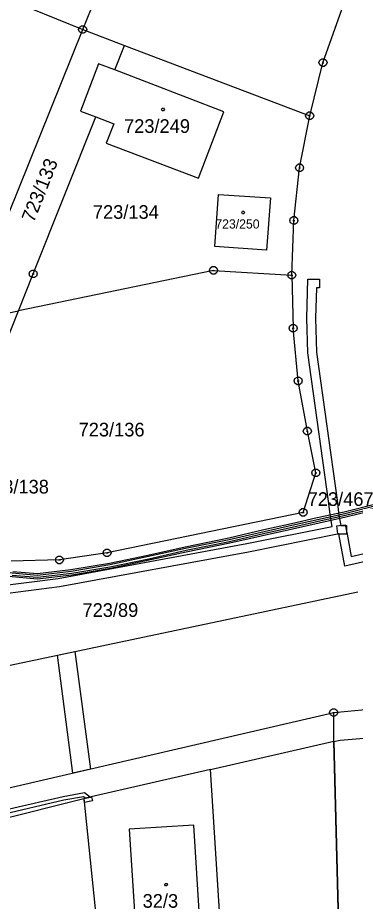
# Model space of a CAD drawing. Extents: x -759060 to -757386, y -1172273 to -1170948.
# Drawn here: x -757617.8 to -757575.7, y -1171174 to -1171063.9 of the extents above; entities that cross this region are included whole.
import ezdxf

# ---------------------------------------------------------------- set-up
doc = ezdxf.new("R2010")
doc.units = 0
for name, color, linetype in [('Vrstva 1', 7, 'Continuous'), ('Vrstva 11', 7, 'Continuous'), ('Vrstva 12', 7, 'Continuous'), ('Vrstva 13', 7, 'Continuous'), ('Vrstva 2', 7, 'Continuous'), ('Vrstva 5', 7, 'Continuous'), ('Vrstva 7', 7, 'Continuous'), ('Vrstva 8', 7, 'Continuous')]:
    doc.layers.add(name, color=color, linetype=linetype)

msp = doc.modelspace()

# ---------------------------------------------------------------- linework, layer by layer
at = {"layer": 'Vrstva 1'}
for p, q in [((-757641.59, -1171052.34), (-757609.68, -1171065.38)), ((-757609.68, -1171065.38), (-757607.64, -1171060.33)), ((-757579.73, -1171069.51), (-757577.4, -1171062.9)), ((-757622.58, -1171097.42), (-757609.68, -1171065.38)), ((-757609.68, -1171065.38), (-757604.46, -1171067.36)), ((-757605.68, -1171070.42), (-757604.46, -1171067.36)), ((-757604.46, -1171067.36), (-757581.39, -1171076.13)), ((-757607.71, -1171069.64), (-757609.95, -1171075.54)), ((-757605.68, -1171070.42), (-757607.71, -1171069.64)), ((-757581.39, -1171076.13), (-757579.73, -1171069.51)), ((-757592.09, -1171075.62), (-757605.68, -1171070.42)), ((-757609.95, -1171075.54), (-757608.03, -1171076.28)), ((-757595.24, -1171083.91), (-757592.09, -1171075.62)), ((-757615.85, -1171095.84), (-757608.03, -1171076.28)), ((-757608.03, -1171076.28), (-757605.82, -1171077.13)), ((-757582.64, -1171082.61), (-757581.39, -1171076.13)), ((-757605.82, -1171077.13), (-757606.75, -1171079.55)), ((-757606.75, -1171079.55), (-757595.24, -1171083.91)), ((-757583.35, -1171089.17), (-757582.64, -1171082.61)), ((-757593.22, -1171092.42), (-757592.76, -1171085.93)), ((-757592.76, -1171085.93), (-757586.26, -1171086.35)), ((-757586.26, -1171086.35), (-757586.76, -1171092.86)), ((-757583.62, -1171096.01), (-757583.35, -1171089.17)), ((-757586.76, -1171092.86), (-757593.22, -1171092.42)), ((-757593.38, -1171095.4), (-757617.67, -1171100.42)), ((-757593.38, -1171095.4), (-757583.62, -1171096.01)), ((-757617.67, -1171100.42), (-757615.85, -1171095.84)), ((-757583.62, -1171096.01), (-757583.45, -1171102.61)), ((-757627.95, -1171126.12), (-757617.67, -1171100.42)), ((-757624.34, -1171101.79), (-757617.67, -1171100.42)), ((-757582.81, -1171109.18), (-757583.45, -1171102.61)), ((-757581.68, -1171115.43), (-757582.81, -1171109.18)), ((-757580.61, -1171120.64), (-757581.68, -1171115.43)), ((-757582.19, -1171125.56), (-757580.61, -1171120.64)), ((-757582.19, -1171125.56), (-757606.64, -1171130.61)), ((-757606.64, -1171130.61), (-757612.58, -1171131.49)), ((-757612.58, -1171131.49), (-757618.58, -1171131.63)), ((-757635.32, -1171148.1), (-757575.38, -1171135.47)), ((-757578.4, -1171150.51), (-757496.1, -1171142.77)), ((-757647.8, -1171166.6), (-757578.4, -1171150.51)), ((-757578.38, -1171154.09), (-757578.4, -1171150.51)), ((-757593.77, -1171157.61), (-757578.38, -1171154.09)), ((-757578.38, -1171154.09), (-757576.02, -1171244.54)), ((-757593.77, -1171157.61), (-757609.52, -1171161.23)), ((-757591.54, -1171192.67), (-757593.77, -1171157.61)), ((-757625.03, -1171165.07), (-757609.52, -1171161.23)), ((-757609.52, -1171161.23), (-757606.15, -1171194.19)), ((-757595.81, -1171164.55), (-757603.89, -1171165.04)), ((-757603.89, -1171165.04), (-757602.81, -1171182.1)), ((-757594.76, -1171181.6), (-757595.81, -1171164.55))]:
    msp.add_line(p, q, dxfattribs=at)
at = {"layer": 'Vrstva 11'}
for p, q in [((-757577.57, -1171153.95), (-757500, -1171147.04)), ((-757578.38, -1171154.11), (-757577.57, -1171153.95)), ((-757576.02, -1171244.54), (-757578.38, -1171154.11))]:
    msp.add_line(p, q, dxfattribs=at)
at = {"layer": 'Vrstva 12'}
for p, q in [((-757607.71, -1171069.64), (-757609.95, -1171075.54)), ((-757605.68, -1171070.42), (-757607.71, -1171069.64)), ((-757592.09, -1171075.62), (-757605.68, -1171070.42)), ((-757609.95, -1171075.54), (-757608.03, -1171076.28)), ((-757595.24, -1171083.91), (-757592.09, -1171075.62)), ((-757608.03, -1171076.28), (-757605.82, -1171077.13)), ((-757605.82, -1171077.13), (-757606.75, -1171079.55)), ((-757606.75, -1171079.55), (-757595.24, -1171083.91)), ((-757593.22, -1171092.42), (-757592.76, -1171085.93)), ((-757592.76, -1171085.93), (-757586.26, -1171086.35)), ((-757586.26, -1171086.35), (-757586.76, -1171092.86)), ((-757586.76, -1171092.86), (-757593.22, -1171092.42)), ((-757595.81, -1171164.55), (-757603.89, -1171165.04)), ((-757603.89, -1171165.04), (-757602.81, -1171182.1)), ((-757594.76, -1171181.6), (-757595.81, -1171164.55))]:
    msp.add_line(p, q, dxfattribs=at)
at = {"layer": 'Vrstva 13'}
for p, q in [((-757581.74, -1171101.34), (-757581.62, -1171096.49)), ((-757581.62, -1171096.49), (-757580.15, -1171096.49)), ((-757580.15, -1171096.49), (-757580.15, -1171097.57)), ((-757580.56, -1171097.57), (-757580.66, -1171101.34)), ((-757580.15, -1171097.57), (-757580.56, -1171097.57)), ((-757581.61, -1171105.68), (-757581.74, -1171101.34)), ((-757580.66, -1171101.34), (-757580.53, -1171105.59)), ((-757579.05, -1171124.16), (-757581.61, -1171105.68)), ((-757580.53, -1171105.59), (-757577.97, -1171124.02)), ((-757578.81, -1171126.12), (-757579.05, -1171124.16)), ((-757577.97, -1171124.02), (-757577.75, -1171125.96)), ((-757577.08, -1171125.48), (-757570.7, -1171123.89)), ((-757577.02, -1171125.68), (-757570.67, -1171124.09)), ((-757570.21, -1171124.33), (-757576.92, -1171125.96)), ((-757570.59, -1171124.59), (-757576.9, -1171126.16)), ((-757583.66, -1171126.96), (-757580.46, -1171126.21)), ((-757583.63, -1171127.16), (-757577.02, -1171125.68)), ((-757576.9, -1171126.16), (-757583.52, -1171127.64)), ((-757580.46, -1171126.21), (-757577.08, -1171125.48)), ((-757576.92, -1171125.96), (-757580.34, -1171126.69)), ((-757578.6, -1171127.32), (-757578.81, -1171126.12)), ((-757577.75, -1171125.96), (-757577.52, -1171127.21)), ((-757591.44, -1171128.92), (-757583.63, -1171127.16)), ((-757589.23, -1171129.44), (-757578.6, -1171127.32)), ((-757587.1, -1171127.7), (-757583.66, -1171126.96)), ((-757583.56, -1171127.44), (-757587, -1171128.18)), ((-757580.34, -1171126.69), (-757583.56, -1171127.44)), ((-757578.01, -1171127.24), (-757576.97, -1171127.12)), ((-757577.89, -1171128.24), (-757578.01, -1171127.24)), ((-757577.52, -1171127.21), (-757576.82, -1171127.21)), ((-757576.97, -1171127.12), (-757576.72, -1171128.27)), ((-757576.82, -1171127.21), (-757576.82, -1171128.29)), ((-757591.47, -1171128.71), (-757587.1, -1171127.7)), ((-757587, -1171128.18), (-757591.39, -1171129.21)), ((-757583.52, -1171127.64), (-757591.34, -1171129.4)), ((-757577.92, -1171128.29), (-757589.03, -1171130.5)), ((-757576.82, -1171128.29), (-757577.92, -1171128.29)), ((-757577.75, -1171128.22), (-757577.89, -1171128.24)), ((-757577.01, -1171132.24), (-757577.75, -1171128.22)), ((-757576.72, -1171128.27), (-757576.21, -1171131.04)), ((-757612.72, -1171133.78), (-757589.23, -1171129.44)), ((-757596.92, -1171129.83), (-757591.47, -1171128.71)), ((-757596.87, -1171130.03), (-757591.44, -1171128.92)), ((-757591.39, -1171129.21), (-757596.8, -1171130.31)), ((-757591.34, -1171129.4), (-757596.77, -1171130.52)), ((-757589.03, -1171130.5), (-757612.56, -1171134.84)), ((-757606.34, -1171131.87), (-757601.56, -1171130.9)), ((-757606.32, -1171132.07), (-757596.87, -1171130.03)), ((-757596.77, -1171130.52), (-757606.22, -1171132.57)), ((-757601.56, -1171130.9), (-757596.92, -1171129.83)), ((-757596.8, -1171130.31), (-757601.44, -1171131.38)), ((-757576.21, -1171131.04), (-757572.34, -1171130.18)), ((-757611.15, -1171132.68), (-757606.34, -1171131.87)), ((-757601.44, -1171131.38), (-757606.28, -1171132.37)), ((-757572.75, -1171131.29), (-757577.01, -1171132.24)), ((-757621.67, -1171132.82), (-757615.31, -1171133.37)), ((-757618.39, -1171132.92), (-757615.31, -1171133.17)), ((-757615.31, -1171133.17), (-757611.15, -1171132.68)), ((-757615.31, -1171133.37), (-757611.11, -1171132.88)), ((-757611.11, -1171132.88), (-757606.32, -1171132.07)), ((-757606.28, -1171132.37), (-757611.05, -1171133.18)), ((-757606.22, -1171132.57), (-757611.04, -1171133.38)), ((-757622.83, -1171135.08), (-757612.72, -1171133.78)), ((-757615.31, -1171133.87), (-757621.73, -1171133.32)), ((-757615.31, -1171133.67), (-757618.47, -1171133.42)), ((-757611.05, -1171133.18), (-757615.31, -1171133.67)), ((-757611.04, -1171133.38), (-757615.31, -1171133.87)), ((-757612.56, -1171134.84), (-757622.75, -1171136.16)), ((-757612.84, -1171143.36), (-757610.66, -1171142.9)), ((-757610.66, -1171142.9), (-757608.71, -1171157.54)), ((-757610.9, -1171158.04), (-757612.84, -1171143.36)), ((-757608.71, -1171157.54), (-757610.9, -1171158.04)), ((-757612.13, -1171160.95), (-757609.45, -1171160.45)), ((-757609.45, -1171160.45), (-757608.72, -1171161.05)), ((-757620.31, -1171162.84), (-757612.13, -1171160.95)), ((-757612.03, -1171161.43), (-757620.19, -1171163.32)), ((-757609.59, -1171160.99), (-757612.03, -1171161.43)), ((-757609.34, -1171161.19), (-757609.59, -1171160.99)), ((-757609.52, -1171161.23), (-757609.34, -1171161.19)), ((-757609.47, -1171161.73), (-757609.52, -1171161.23)), ((-757608.48, -1171161.5), (-757609.47, -1171161.73)), ((-757608.72, -1171161.05), (-757609.34, -1171161.19)), ((-757609.34, -1171161.19), (-757608.72, -1171161.05)), ((-757608.72, -1171161.05), (-757608.59, -1171161.02)), ((-757608.59, -1171161.02), (-757608.48, -1171161.5))]:
    msp.add_line(p, q, dxfattribs=at)
at = {"layer": 'Vrstva 5'}
for points in [[(-757599.59, -1171075.2), (-757599.5, -1171075.35), (-757599.59, -1171075.5), (-757599.77, -1171075.5), (-757599.86, -1171075.35), (-757599.77, -1171075.2)], [(-757589.59, -1171088.03), (-757589.5, -1171088.18), (-757589.59, -1171088.33), (-757589.77, -1171088.33), (-757589.86, -1171088.18), (-757589.77, -1171088.03)], [(-757599.2, -1171171.8), (-757599.11, -1171171.95), (-757599.2, -1171172.1), (-757599.38, -1171172.1), (-757599.47, -1171171.95), (-757599.38, -1171171.8)]]:
    msp.add_lwpolyline(points, close=True, dxfattribs=at)
at = {"layer": 'Vrstva 8'}
for p, q in [((-757609.8, -1171065.38), (-757609.56, -1171065.38)), ((-757579.85, -1171069.51), (-757579.61, -1171069.51)), ((-757581.51, -1171076.13), (-757581.27, -1171076.13)), ((-757582.76, -1171082.61), (-757582.52, -1171082.61)), ((-757583.47, -1171089.17), (-757583.23, -1171089.17)), ((-757593.5, -1171095.4), (-757593.26, -1171095.4)), ((-757615.97, -1171095.84), (-757615.73, -1171095.84)), ((-757583.74, -1171096.01), (-757583.5, -1171096.01)), ((-757583.57, -1171102.61), (-757583.33, -1171102.61)), ((-757582.93, -1171109.18), (-757582.69, -1171109.18)), ((-757581.8, -1171115.43), (-757581.56, -1171115.43)), ((-757580.73, -1171120.64), (-757580.49, -1171120.64)), ((-757582.31, -1171125.56), (-757582.07, -1171125.56)), ((-757606.76, -1171130.61), (-757606.52, -1171130.61)), ((-757612.7, -1171131.49), (-757612.46, -1171131.49)), ((-757578.52, -1171150.51), (-757578.28, -1171150.51))]:
    msp.add_line(p, q, dxfattribs=at)
for points in [[(-757609.53, -1171064.9), (-757609.28, -1171065.08), (-757609.18, -1171065.37), (-757609.28, -1171065.66), (-757609.53, -1171065.84), (-757609.84, -1171065.84), (-757610.09, -1171065.66), (-757610.19, -1171065.37), (-757610.09, -1171065.08), (-757609.84, -1171064.9)], [(-757579.58, -1171069.03), (-757579.33, -1171069.21), (-757579.23, -1171069.5), (-757579.33, -1171069.79), (-757579.58, -1171069.97), (-757579.89, -1171069.97), (-757580.14, -1171069.79), (-757580.24, -1171069.5), (-757580.14, -1171069.21), (-757579.89, -1171069.03)], [(-757581.24, -1171075.65), (-757580.99, -1171075.83), (-757580.89, -1171076.12), (-757580.99, -1171076.41), (-757581.24, -1171076.59), (-757581.55, -1171076.59), (-757581.8, -1171076.41), (-757581.9, -1171076.12), (-757581.8, -1171075.83), (-757581.55, -1171075.65)], [(-757582.49, -1171082.13), (-757582.24, -1171082.31), (-757582.14, -1171082.6), (-757582.24, -1171082.89), (-757582.49, -1171083.07), (-757582.8, -1171083.07), (-757583.05, -1171082.89), (-757583.15, -1171082.6), (-757583.05, -1171082.31), (-757582.8, -1171082.13)], [(-757583.2, -1171088.69), (-757582.95, -1171088.87), (-757582.85, -1171089.16), (-757582.95, -1171089.45), (-757583.2, -1171089.63), (-757583.51, -1171089.63), (-757583.76, -1171089.45), (-757583.86, -1171089.16), (-757583.76, -1171088.87), (-757583.51, -1171088.69)], [(-757615.7, -1171095.36), (-757615.45, -1171095.54), (-757615.35, -1171095.83), (-757615.45, -1171096.12), (-757615.7, -1171096.3), (-757616.01, -1171096.3), (-757616.26, -1171096.12), (-757616.36, -1171095.83), (-757616.26, -1171095.54), (-757616.01, -1171095.36)], [(-757593.23, -1171094.92), (-757592.98, -1171095.1), (-757592.88, -1171095.39), (-757592.98, -1171095.68), (-757593.23, -1171095.86), (-757593.54, -1171095.86), (-757593.79, -1171095.68), (-757593.89, -1171095.39), (-757593.79, -1171095.1), (-757593.54, -1171094.92)], [(-757583.47, -1171095.53), (-757583.22, -1171095.71), (-757583.12, -1171096), (-757583.22, -1171096.29), (-757583.47, -1171096.47), (-757583.78, -1171096.47), (-757584.03, -1171096.29), (-757584.13, -1171096), (-757584.03, -1171095.71), (-757583.78, -1171095.53)], [(-757583.3, -1171102.13), (-757583.05, -1171102.31), (-757582.95, -1171102.6), (-757583.05, -1171102.89), (-757583.3, -1171103.07), (-757583.61, -1171103.07), (-757583.86, -1171102.89), (-757583.96, -1171102.6), (-757583.86, -1171102.31), (-757583.61, -1171102.13)], [(-757582.66, -1171108.7), (-757582.41, -1171108.88), (-757582.31, -1171109.17), (-757582.41, -1171109.46), (-757582.66, -1171109.64), (-757582.97, -1171109.64), (-757583.22, -1171109.46), (-757583.32, -1171109.17), (-757583.22, -1171108.88), (-757582.97, -1171108.7)], [(-757581.53, -1171114.95), (-757581.28, -1171115.13), (-757581.18, -1171115.42), (-757581.28, -1171115.71), (-757581.53, -1171115.89), (-757581.84, -1171115.89), (-757582.09, -1171115.71), (-757582.19, -1171115.42), (-757582.09, -1171115.13), (-757581.84, -1171114.95)], [(-757580.46, -1171120.16), (-757580.21, -1171120.34), (-757580.11, -1171120.63), (-757580.21, -1171120.92), (-757580.46, -1171121.1), (-757580.77, -1171121.1), (-757581.02, -1171120.92), (-757581.12, -1171120.63), (-757581.02, -1171120.34), (-757580.77, -1171120.16)], [(-757582.04, -1171125.08), (-757581.79, -1171125.26), (-757581.69, -1171125.55), (-757581.79, -1171125.84), (-757582.04, -1171126.02), (-757582.35, -1171126.02), (-757582.6, -1171125.84), (-757582.7, -1171125.55), (-757582.6, -1171125.26), (-757582.35, -1171125.08)], [(-757606.49, -1171130.13), (-757606.24, -1171130.31), (-757606.14, -1171130.6), (-757606.24, -1171130.89), (-757606.49, -1171131.07), (-757606.8, -1171131.07), (-757607.05, -1171130.89), (-757607.15, -1171130.6), (-757607.05, -1171130.31), (-757606.8, -1171130.13)], [(-757612.43, -1171131.01), (-757612.18, -1171131.19), (-757612.08, -1171131.48), (-757612.18, -1171131.77), (-757612.43, -1171131.95), (-757612.74, -1171131.95), (-757612.99, -1171131.77), (-757613.09, -1171131.48), (-757612.99, -1171131.19), (-757612.74, -1171131.01)], [(-757578.25, -1171150.03), (-757578, -1171150.21), (-757577.9, -1171150.5), (-757578, -1171150.79), (-757578.25, -1171150.97), (-757578.56, -1171150.97), (-757578.81, -1171150.79), (-757578.91, -1171150.5), (-757578.81, -1171150.21), (-757578.56, -1171150.03)]]:
    msp.add_lwpolyline(points, close=True, dxfattribs=at)

# ---------------------------------------------------------------- texts
at = {"layer": 'Vrstva 2'}
for s, height, p in [('723/249', 1.7, (-757604.526, -1171078.26)), ('723/134', 1.7, (-757608.411, -1171088.97)), ('723/250', 1.14, (-757593.146, -1171090.18)), ('723/136', 1.7, (-757610.191, -1171116.09)), ('723/89', 1.7, (-757609.71, -1171138.58)), ('32/3', 1.7, (-757602.212, -1171174.83))]:
    msp.add_text(s, height=height, dxfattribs=at).set_placement(p)
msp.add_text('723/133', height=1.7, rotation=68.29657, dxfattribs=at).set_placement((-757615.78, -1171089.521))
at = {"layer": 'Vrstva 7'}
for s, p in [('723/138', (-757622.113, -1171123.2)), ('723/467', (-757581.642, -1171124.75))]:
    msp.add_text(s, height=1.7, dxfattribs=at).set_placement(p)

doc.saveas('drawing.dxf')
